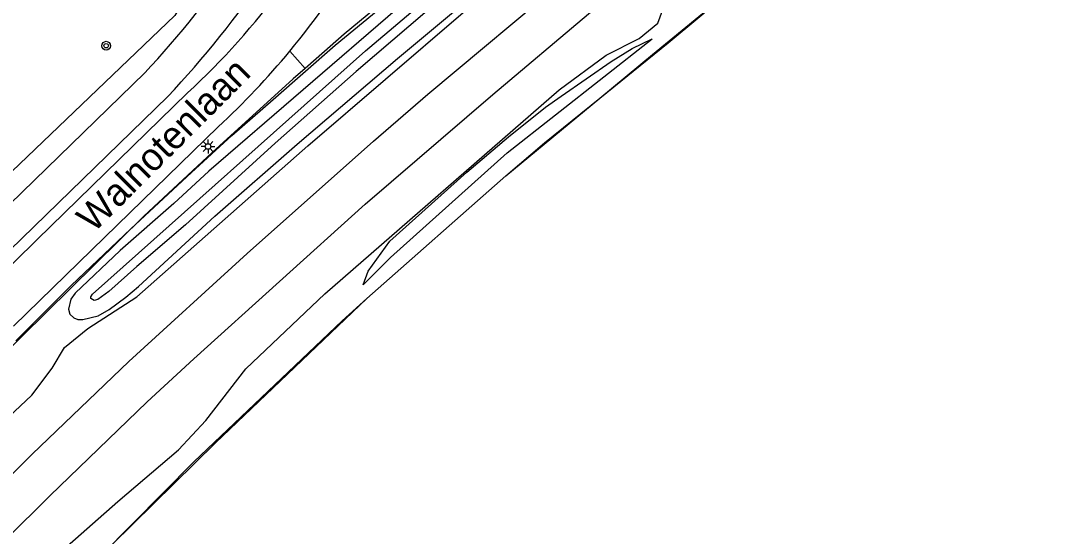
# Model space of a CAD drawing. Extents: x 136000 to 141000, y 400494 to 402006.
# Drawn here: x 138544.1 to 138639.1, y 401876.7 to 401923.5 of the extents above; entities that cross this region are included whole.
import ezdxf

# ---------------------------------------------------------------- set-up
doc = ezdxf.new("R2010")
doc.units = 0
for name, color, linetype in [('gg-afsc-hekwerk', 7, 'Continuous'), ('gg-anno-openbare ruimte label', 7, 'Continuous'), ('gg-aspt-spoorlijn', 7, 'Continuous'), ('gg-knt-BGT kruinlijn', 7, 'Continuous'), ('gg-knt-bronhoudergrens', 7, 'Continuous'), ('gg-knt-verharding', 7, 'Continuous'), ('gg-kntw-bovenkant insteek waterloop', 7, 'Continuous'), ('gt-grn-groengrens', 7, 'Continuous'), ('gt-symb-boom', 7, 'Continuous'), ('gt-symb-lichtmast', 7, 'Continuous'), ('gx-grn-maaiveld', 7, 'Continuous')]:
    doc.layers.add(name, color=color, linetype=linetype)

# ---------------------------------------------------------------- blocks, each defined once
blk = doc.blocks.new('gt0-BOOM')
at = {"layer": 'gt-symb-boom'}
for radius in [0.4, 0.2]:
    blk.add_circle((0, 0), radius, dxfattribs=at)
blk = doc.blocks.new('gt0-LMAST')
at = {"layer": 'gt-symb-lichtmast'}
for p, q in [((-0.182, 0.173), (-0.447, 0.438)), ((-0.005, 0.246), (-0.005, 0.621)), ((0.172, 0.173), (0.437, 0.438)), ((-0.255, -0.004), (-0.63, -0.004)), ((-0.182, -0.181), (-0.447, -0.446)), ((-0.005, -0.254), (-0.005, -0.629)), ((0.437, -0.446), (0.172, -0.181)), ((0.245, -0.004), (0.62, -0.004))]:
    blk.add_line(p, q, dxfattribs=at)
blk.add_circle((-0.005, -0.004), 0.25, dxfattribs=at)

msp = doc.modelspace()

# ---------------------------------------------------------------- linework, layer by layer
at = {"layer": 'gg-afsc-hekwerk'}
for points in [[(138489.646, 402000), (138571.662, 401949.874), (138572.467, 401947.218), (138558.102, 401924.006), (138534.781, 401901.716), (138524.326, 401891.152)], [(138543.628, 401894.419), (138548.683, 401899.445), (138554.107, 401904.62), (138559.617, 401909.731), (138563.306, 401913.1), (138567.05, 401916.376), (138572.716, 401921.313), (138591.567, 401936.837), (138608.864, 401950.084), (138619.428, 401957.749), (138638.233, 401971.156), (138657.945, 401984.823), (138674.655, 401995.801), (138677.881, 402000)], [(138537.43, 401860.788), (138559.843, 401883.403), (138573.354, 401896.248), (138575.594, 401898.265), (138588.235, 401909.425), (138591.766, 401912.444), (138596.784, 401916.503), (138601.579, 401920.485), (138613.056, 401929.897), (138623.622, 401938.014), (138625.603, 401939.418), (138631.048, 401943.337), (138638.839, 401948.883), (138642.855, 401951.523), (138655.176, 401959.93), (138657.604, 401961.576), (138673.065, 401971.872), (138681.336, 401977.128), (138690.348, 401982.527), (138697.7, 401986.93), (138699.339, 401982.758)]]:
    msp.add_lwpolyline(points, dxfattribs=at)
at = {"layer": 'gg-aspt-spoorlijn'}
for points in [[(138442.139, 401757.215), (138460.029, 401781.877), (138473.01, 401798.724), (138483.507, 401811.729), (138489.254, 401818.677), (138499.773, 401830.922), (138505.761, 401837.668), (138516.376, 401849.34), (138530.715, 401864.471), (138546.736, 401880.332), (138555.581, 401888.866), (138559.84, 401892.786), (138575.434, 401906.844), (138587.046, 401916.82), (138595.77, 401924.17), (138610.022, 401935.658), (138622.815, 401945.419), (138634.098, 401953.704), (138647.438, 401963.384), (138652.812, 401967.103), (138660.207, 401972.115), (138674.33, 401981.454), (138686.212, 401988.946), (138704.793, 402000)], [(138527.089, 401866.16), (138545.119, 401884.121), (138553.914, 401892.546), (138564.692, 401902.369), (138576.189, 401912.586), (138581.127, 401916.866), (138593.848, 401927.508), (138608.536, 401939.43), (138618.282, 401946.943), (138622.388, 401949.974), (138629.582, 401955.493), (138637.181, 401960.858), (138642.21, 401964.642), (138657.714, 401975.258), (138663.289, 401978.952), (138668.997, 401982.537), (138679.262, 401989.273), (138683.965, 401992.195), (138696.996, 402000)]]:
    msp.add_lwpolyline(points, dxfattribs=at)
at = {"layer": 'gg-knt-BGT kruinlijn'}
for p, q in [((138599.724, 401921.021), (138601.558, 401921.883)), ((138597.826, 401919.843), (138599.724, 401921.021)), ((138593.264, 401916.684), (138597.826, 401919.843)), ((138591.85, 401915.69), (138593.264, 401916.684)), ((138588.495, 401912.992), (138591.85, 401915.69)), ((138584.693, 401909.78), (138588.495, 401912.992)), ((138577.666, 401903.478), (138584.693, 401909.78)), ((138575.709, 401900.759), (138577.666, 401903.478)), ((138575.244, 401899.527), (138575.709, 401900.759))]:
    msp.add_line(p, q, dxfattribs=at)
at = {"layer": 'gg-knt-bronhoudergrens'}
msp.add_line((138570.973, 401920.09), (138569.961, 401919.206), dxfattribs=at)
for points in [[(138674.655, 401995.801), (138657.945, 401984.823), (138619.428, 401957.749), (138608.864, 401950.084), (138591.567, 401936.837), (138578.233, 401926.24), (138573.511, 401922.307)], [(138569.961, 401919.206), (138568.882, 401918.264), (138561.506, 401911.568), (138555.299, 401905.751)]]:
    msp.add_lwpolyline(points, dxfattribs=at)
at = {"layer": 'gg-knt-verharding'}
for points in [[(138559.27, 401916.971), (138545.553, 401903.609), (138535.492, 401893.733)], [(138562.056, 401913.896), (138550.546, 401902.711), (138543.426, 401895.759)]]:
    msp.add_lwpolyline(points, dxfattribs=at)
for centre, radius, start, end in [((138513.193, 401966.809), 67.874, 312.75476, 334.78578), ((138513.613, 401966.34), 71.393, 320.35257, 329.61125), ((138513.541, 401966.401), 71.488, 312.73823, 320.35208)]:
    msp.add_arc(centre, radius, start, end, dxfattribs=at)
at = {"layer": 'gg-kntw-bovenkant insteek waterloop'}
for p, q in [((138573.511, 401922.307), (138570.973, 401920.09)), ((138520.048, 401884.521), (138555.373, 401918.795)), ((138557.464, 401916.639), (138522.176, 401882.404))]:
    msp.add_line(p, q, dxfattribs=at)
for centre, radius, start, end in [((138491.551, 401978.825), 87.618, 316.7537, 335.11238), ((138492.011, 401978.341), 89.951, 316.68972, 335.13081)]:
    msp.add_arc(centre, radius, start, end, dxfattribs=at)
at = {"layer": 'gt-grn-groengrens'}
msp.add_line((138568.585, 401920.787), (138569.961, 401919.206), dxfattribs=at)
at = {"layer": 'gx-grn-maaiveld'}
msp.add_line((138555.299, 401905.751), (138541.175, 401891.871), dxfattribs=at)
for points in [[(138537.811, 401882.658), (138545.108, 401889.487), (138546.942, 401891.949), (138548.063, 401893.819), (138550.202, 401895.546), (138554.644, 401898.413), (138570.216, 401912.174), (138584.369, 401924.298), (138590.811, 401929.614), (138593.003, 401932.608), (138594.605, 401933.699), (138596.369, 401934.205), (138611.68, 401946.211), (138632.401, 401962.014), (138637.992, 401965.964), (138639.371, 401967.572), (138640.124, 401968.143), (138642.062, 401968.93), (138682.443, 401996.393), (138683.388, 401996.762), (138684.461, 401996.813), (138689.913, 402000)], [(138547.803, 401875.271), (138552.917, 401879.814), (138558.458, 401884.514), (138560.929, 401887.189), (138564.57, 401891.866), (138571.752, 401898.69), (138593.085, 401917.247), (138597.383, 401920.424), (138600.364, 401921.924), (138602.078, 401923.328), (138602.721, 401925.037), (138606.102, 401928.147), (138623.44, 401941.358), (138642.829, 401955.823), (138644.406, 401956.723), (138645.979, 401956.896), (138647.305, 401957.662), (138649.096, 401959.812), (138685.797, 401984.393), (138687.491, 401984.824), (138688.873, 401985.705), (138691.007, 401987.479), (138708.846, 401998.352), (138711.801, 402000)], [(138578.365, 401924.658), (138561.2, 401909.843), (138558.023, 401906.93), (138553.13, 401902.654), (138549.047, 401898.748), (138548.643, 401898.21), (138548.428, 401897.297), (138548.544, 401896.845), (138548.923, 401896.501), (138549.286, 401896.368), (138549.73, 401896.351), (138551.148, 401896.692), (138552.145, 401897.285), (138553.656, 401898.398), (138554.817, 401899.38), (138561.744, 401905.752), (138569.236, 401912.311), (138578.379, 401920.106), (138591.5, 401931.075)], [(138532.792, 401855.963), (138532.796, 401855.967), (138534.48, 401857.789), (138542.968, 401866.616), (138561.816, 401885.13), (138575.594, 401898.265), (138588.235, 401909.425), (138596.784, 401916.503), (138603.002, 401921.528), (138611.852, 401928.895)], [(138582.753, 401925.894), (138574.61, 401918.92), (138567.239, 401912.412), (138559.088, 401904.984), (138554.639, 401901.179), (138552.119, 401898.914), (138551.099, 401898.173), (138550.781, 401898.086), (138550.467, 401898.281), (138550.463, 401898.438), (138550.61, 401898.678), (138575.474, 401920.802), (138582.541, 401926.807)], [(138575.244, 401899.527), (138577.726, 401902.016), (138588.35, 401911.532), (138601.558, 401921.883)]]:
    msp.add_lwpolyline(points, dxfattribs=at)

# ---------------------------------------------------------------- block references
at = {"layer": 'gt-symb-boom'}
msp.add_blockref('gt0-BOOM', (138551.86, 401921.271), dxfattribs=at)
at = {"layer": 'gt-symb-lichtmast'}
msp.add_blockref('gt0-LMAST', (138561.141, 401912.106), dxfattribs=at)

# ---------------------------------------------------------------- texts
at = {"layer": 'gg-anno-openbare ruimte label'}
msp.add_text('Walnotenlaan', height=2.5, rotation=45, dxfattribs=at).set_placement((138550.717, 401904.169))

doc.saveas('drawing.dxf')
